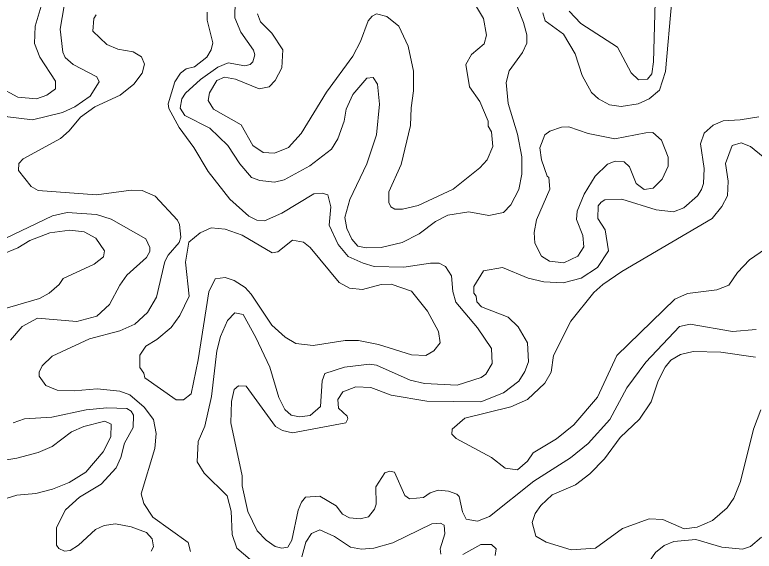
# Model space of a CAD drawing. Extents: x 763.2 to 816.8, y 7896.5 to 7952.7.
# Drawn here: x 779.389 to 782.278, y 7933.836 to 7935.931 of the extents above; entities that cross this region are included whole.
import ezdxf

# ---------------------------------------------------------------- set-up
doc = ezdxf.new("R2010")
doc.units = 0
doc.header["$LTSCALE"] = 0.064
doc.layers.add('2', color=7, linetype='Continuous', lineweight=13)

msp = doc.modelspace()

# ---------------------------------------------------------------- linework, layer by layer
at = {"layer": '2'}
for points in [[(782.2851, 7936.1457), (782.2684, 7936.1798), (782.2531, 7936.2877), (782.2223, 7936.3203), (782.1506, 7936.3225), (782.067, 7936.2894), (782.0324, 7936.2688), (781.9719, 7936.2114), (781.9187, 7936.1305), (781.899, 7936.0811), (781.8919, 7936.0289), (781.8838, 7935.7478)], [(781.2955, 7936.1068), (781.3757, 7935.9004), (781.3891, 7935.8522)], [(781.1631, 7936.0135), (781.2195, 7935.9167), (781.2314, 7935.8511), (781.2221, 7935.8174), (781.1729, 7935.7753), (781.1513, 7935.7372), (781.1654, 7935.6495), (781.2055, 7935.5927), (781.2377, 7935.5154), (781.2383, 7935.4955), (781.2511, 7935.4732), (781.2559, 7935.4165), (781.2347, 7935.3641), (781.2056, 7935.3331), (781.101, 7935.2499), (780.9653, 7935.1859), (780.9034, 7935.1719), (780.8733, 7935.1719), (780.8574, 7935.1813), (780.8502, 7935.1971), (780.8503, 7935.2399), (780.8986, 7935.3465), (780.9354, 7935.4981), (780.9373, 7935.5671), (780.9471, 7935.6334), (780.947, 7935.7105), (780.9253, 7935.809), (780.8896, 7935.8863), (780.8418, 7935.9242), (780.8014, 7935.9343), (780.7845, 7935.9257), (780.7692, 7935.9069), (780.7397, 7935.8268), (780.7091, 7935.7689), (780.6061, 7935.6281), (780.5073, 7935.4679), (780.4582, 7935.4131), (780.404, 7935.3906), (780.3591, 7935.3926), (780.3193, 7935.4204), (780.2727, 7935.5007), (780.1648, 7935.5619), (780.1438, 7935.5957), (780.1499, 7935.626), (780.1786, 7935.6749), (780.2081, 7935.6873), (780.2512, 7935.6796), (780.344, 7935.6418), (780.3822, 7935.6502), (780.4064, 7935.6746), (780.4325, 7935.7232), (780.4358, 7935.794), (780.3926, 7935.859), (780.3491, 7935.903), (780.3365, 7935.9348)], [(781.3168, 7935.5848), (781.3532, 7935.4652), (781.3695, 7935.3756), (781.3695, 7935.3087), (781.3579, 7935.249), (781.3266, 7935.1887), (781.2981, 7935.1587), (781.2407, 7935.1472), (781.1624, 7935.1617), (781.0809, 7935.1486), (781.0329, 7935.123), (780.9685, 7935.0747), (780.9018, 7935.0411), (780.8202, 7935.0222), (780.7621, 7935.0205), (780.7292, 7935.0273), (780.7053, 7935.0541), (780.6867, 7935.0968), (780.6778, 7935.1396), (780.6976, 7935.2101), (780.7648, 7935.3482), (780.8023, 7935.4618), (780.814, 7935.5816), (780.8055, 7935.6597), (780.7894, 7935.6854), (780.7637, 7935.6828), (780.7098, 7935.6202), (780.6829, 7935.5617), (780.676, 7935.5158), (780.6514, 7935.4468), (780.6265, 7935.4067), (780.5418, 7935.3414), (780.4413, 7935.2862), (780.4035, 7935.277), (780.3463, 7935.2837), (780.3141, 7935.2955), (780.2684, 7935.3486), (780.2207, 7935.4198), (780.151, 7935.4885), (780.0526, 7935.5376), (780.0354, 7935.5663), (780.0414, 7935.6031), (780.0553, 7935.6242), (780.114, 7935.6777), (780.1817, 7935.7263), (780.223, 7935.7435), (780.2877, 7935.7321), (780.3079, 7935.7366), (780.3191, 7935.747), (780.3273, 7935.7744), (780.3214, 7935.7932), (780.2726, 7935.8634), (780.2489, 7935.9197), (780.2504, 7935.9849)], [(781.9552, 7935.9875), (781.9315, 7935.7097), (781.9078, 7935.6363), (781.8667, 7935.6029), (781.8247, 7935.5838), (781.758, 7935.5727), (781.7128, 7935.5788), (781.6691, 7935.6024), (781.6422, 7935.6271), (781.606, 7935.6933), (781.5781, 7935.7781), (781.5324, 7935.8547), (781.4611, 7935.9069), (781.4516, 7935.9384)], [(779.5817, 7935.9661), (779.5667, 7935.8749), (779.577, 7935.7851), (779.5854, 7935.7648), (779.6172, 7935.7363), (779.7098, 7935.6888), (779.7187, 7935.6689), (779.6829, 7935.6135), (779.623, 7935.5714), (779.5748, 7935.5498), (779.4584, 7935.5202), (779.3623, 7935.5324), (779.3075, 7935.5575), (779.2042, 7935.6246), (779.1878, 7935.6236)], [(779.4924, 7935.9648), (779.4681, 7935.8865), (779.466, 7935.8193), (779.4863, 7935.7649), (779.5485, 7935.6722), (779.5485, 7935.6424), (779.514, 7935.6171), (779.4736, 7935.6025), (779.4006, 7935.6089), (779.3221, 7935.6514)], [(779.7069, 7935.9313), (779.6978, 7935.9163), (779.6937, 7935.8666), (779.7481, 7935.815), (779.7918, 7935.7962)], [(780.3087, 7933.8033), (780.2563, 7933.8474), (780.2383, 7933.9003), (780.2339, 7933.9919), (780.2191, 7934.0518), (780.1292, 7934.1407), (780.1008, 7934.1846), (780.1059, 7934.2635), (780.1307, 7934.3234), (780.158, 7934.4397), (780.1782, 7934.6185), (780.193, 7934.6743), (780.2205, 7934.7365), (780.2489, 7934.767), (780.2806, 7934.7597), (780.3304, 7934.671), (780.3851, 7934.5546), (780.4198, 7934.4364), (780.4436, 7934.389), (780.4681, 7934.3666), (780.5011, 7934.3599), (780.5425, 7934.3655), (780.5829, 7934.401), (780.5902, 7934.5014), (780.6, 7934.5297), (780.6773, 7934.554), (780.7752, 7934.5667), (780.8014, 7934.5621), (780.933, 7934.5043), (780.9892, 7934.4902), (781.1171, 7934.4848), (781.2103, 7934.5138), (781.2297, 7934.5276), (781.2543, 7934.5687), (781.2511, 7934.6269), (781.1968, 7934.7078), (781.1117, 7934.8084), (781.1003, 7934.8498), (781.0947, 7934.911), (781.0715, 7934.9482), (781.0472, 7934.961), (781.0129, 7934.9613), (780.9086, 7934.9449), (780.7934, 7934.9479), (780.7493, 7934.9605), (780.6916, 7934.9873), (780.6526, 7935.0342), (780.6173, 7935.1095), (780.6232, 7935.1814), (780.612, 7935.2282), (780.5898, 7935.2341), (780.5573, 7935.232), (780.4321, 7935.1566), (780.3644, 7935.1256), (780.3348, 7935.1289), (780.3028, 7935.1438), (780.229, 7935.2111), (780.1448, 7935.3185), (780.0879, 7935.4126), (780.031, 7935.4901), (779.9906, 7935.5644), (779.9877, 7935.5834), (780.0135, 7935.669), (780.0367, 7935.7025), (780.0582, 7935.7204), (780.0909, 7935.7273), (780.1389, 7935.7655), (780.1566, 7935.7946), (780.163, 7935.8221), (780.1401, 7935.9102), (780.14, 7935.9411)], [(781.7439, 7935.8043), (781.6, 7935.8975), (781.5551, 7935.9457)], [(781.3891, 7935.8522), (781.389, 7935.8198), (781.3722, 7935.784), (781.3202, 7935.7123), (781.3088, 7935.667), (781.3168, 7935.5848)], [(779.7918, 7935.7962), (779.8515, 7935.7859), (779.8844, 7935.7672), (779.8952, 7935.7379), (779.8865, 7935.7024), (779.8538, 7935.6595)], [(781.8838, 7935.7478), (781.8776, 7935.701), (781.8602, 7935.6793), (781.8262, 7935.6775), (781.797, 7935.7042), (781.7439, 7935.8043)], [(779.8538, 7935.6595), (779.8005, 7935.6174), (779.701, 7935.5714), (779.645, 7935.5306), (779.6016, 7935.4779), (779.5677, 7935.4474), (779.422, 7935.3687), (779.4042, 7935.3499), (779.404, 7935.3225), (779.4532, 7935.2606), (779.4806, 7935.2444), (779.7085, 7935.2275), (779.8437, 7935.2456), (779.8861, 7935.2449), (779.9371, 7935.2219), (780.024, 7935.1285), (780.0327, 7935.1121), (780.038, 7935.0617), (780.0317, 7935.0411), (779.9883, 7934.9921), (779.9745, 7934.9669), (779.9429, 7934.8283), (779.9075, 7934.7683), (779.8581, 7934.7219), (779.799, 7934.697), (779.6812, 7934.6646), (779.5349, 7934.5976), (779.496, 7934.5601), (779.4847, 7934.5356), (779.4845, 7934.5194), (779.5108, 7934.4833), (779.5545, 7934.4652), (779.6206, 7934.462), (779.711, 7934.4698), (779.7997, 7934.4612), (779.8378, 7934.4468), (779.8941, 7934.3987), (779.931, 7934.3502), (779.9414, 7934.2949), (779.9364, 7934.2365), (779.8826, 7934.0598), (779.8929, 7934.022), (779.9286, 7933.9682), (780.0667, 7933.8694), (780.0757, 7933.8339)], [(781.3553, 7934.7117), (781.3161, 7934.7494), (781.2128, 7934.7896), (781.194, 7934.8103), (781.1912, 7934.832), (781.1823, 7934.8438), (781.1823, 7934.8701), (781.22, 7934.9314), (781.2948, 7934.9432), (781.3943, 7934.9027), (781.4556, 7934.8873), (781.5315, 7934.8838), (781.6014, 7934.9017), (781.6657, 7934.9439), (781.7078, 7935.0095), (781.695, 7935.0914), (781.6672, 7935.1355), (781.6683, 7935.1842), (781.6791, 7935.1996), (781.6943, 7935.2078), (781.7599, 7935.211), (781.8948, 7935.1686), (781.9629, 7935.1618), (782.0031, 7935.1763), (782.0557, 7935.224), (782.0723, 7935.2483), (782.0795, 7935.2726), (782.0818, 7935.3307), (782.0679, 7935.4273), (782.0821, 7935.4685), (782.1168, 7935.4997), (782.1557, 7935.5168), (782.2223, 7935.5202), (782.2955, 7935.533)], [(782.3806, 7935.0574), (782.2597, 7934.9737), (782.212, 7934.9247), (782.1779, 7934.8745), (782.1314, 7934.8561), (782.0164, 7934.8427), (781.9678, 7934.8199), (781.741, 7934.5997), (781.6656, 7934.4376), (781.5726, 7934.3295), (781.5047, 7934.2748), (781.4135, 7934.2193), (781.3914, 7934.1878), (781.3526, 7934.1538), (781.3048, 7934.1605), (781.2511, 7934.202), (781.1129, 7934.2752), (781.0969, 7934.2933), (781.0974, 7934.3128), (781.1469, 7934.3548), (781.3273, 7934.3995), (781.3913, 7934.4282), (781.4594, 7934.4924), (781.4843, 7934.5347), (781.4939, 7934.6003), (781.5611, 7934.7339), (781.6517, 7934.8458), (781.6866, 7934.8774), (781.7607, 7934.9284), (782.1133, 7935.1349), (782.1509, 7935.1819), (782.1733, 7935.224), (782.1764, 7935.281), (782.165, 7935.3501), (782.1918, 7935.4201), (782.2267, 7935.4309), (782.2633, 7935.4164), (782.3122, 7935.376)], [(779.3513, 7935.0567), (779.5361, 7935.1455), (779.5939, 7935.1584), (779.7086, 7935.1512), (779.7649, 7935.1324), (779.9005, 7935.0558), (779.9165, 7935.0221), (779.9165, 7935.0064), (779.9029, 7934.9823), (779.827, 7934.9141), (779.7987, 7934.8754), (779.7593, 7934.7992), (779.7098, 7934.7531), (779.6307, 7934.7329), (779.4772, 7934.746), (779.4182, 7934.7127), (779.372, 7934.6604)], [(779.3306, 7934.9917), (779.4006, 7935.0206), (779.4483, 7935.0499), (779.5261, 7935.0794), (779.6037, 7935.0894), (779.6597, 7935.083), (779.706, 7935.058), (779.7388, 7935.0094), (779.7353, 7934.9857), (779.6991, 7934.9572), (779.5775, 7934.9008), (779.5626, 7934.8773), (779.5233, 7934.844), (779.4853, 7934.8231), (779.3381, 7934.7799)], [(780.5242, 7934.0461), (780.5087, 7934.0276), (780.4954, 7933.9965), (780.4707, 7933.8789), (780.4552, 7933.851), (780.4328, 7933.8473), (780.4066, 7933.854), (780.3707, 7933.8793), (780.3358, 7933.9145), (780.2987, 7933.9911), (780.2769, 7934.0905), (780.2766, 7934.1306), (780.2332, 7934.3376), (780.2356, 7934.4199), (780.2462, 7934.4673), (780.2627, 7934.4812), (780.2932, 7934.4809), (780.4071, 7934.3231), (780.4342, 7934.3067), (780.474, 7934.2974), (780.682, 7934.3369), (780.6904, 7934.3524), (780.688, 7934.3629), (780.6532, 7934.3944), (780.6515, 7934.4276), (780.6711, 7934.458), (780.7213, 7934.4778), (780.7805, 7934.4749), (780.8594, 7934.4455), (780.998, 7934.4223), (781.2096, 7934.4193), (781.2977, 7934.4539), (781.3579, 7934.4995), (781.3815, 7934.537), (781.3957, 7934.5758), (781.3924, 7934.65), (781.3553, 7934.7117)], [(782.2846, 7934.7019), (782.1926, 7934.6936), (782.0268, 7934.7228), (781.9863, 7934.7131), (781.8543, 7934.5734), (781.78, 7934.4741), (781.7133, 7934.3505), (781.6284, 7934.2557), (781.5601, 7934.2004), (781.4161, 7934.1087), (781.2435, 7933.9707), (781.196, 7933.9524), (781.1523, 7933.9611), (781.1381, 7933.9894), (781.1246, 7934.049), (781.1157, 7934.0589), (781.0839, 7934.0704), (781.0427, 7934.0734), (781.012, 7934.064), (780.9859, 7934.0449), (780.9307, 7934.0403), (780.9124, 7934.0533), (780.8725, 7934.1446), (780.854, 7934.1478), (780.8346, 7934.1413), (780.7993, 7934.0874), (780.8006, 7934.0191), (780.7941, 7933.9999), (780.7704, 7933.9702), (780.7384, 7933.9621)], [(782.3032, 7934.3883), (782.2751, 7934.3121), (782.2237, 7934.1077), (782.1976, 7934.0427), (782.1719, 7934.0046), (782.1144, 7933.9549), (782.0544, 7933.9297), (782.0035, 7933.923), (781.921, 7933.9588), (781.8675, 7933.9621), (781.7634, 7933.9238), (781.658, 7933.8473), (781.5628, 7933.8406), (781.4642, 7933.8703), (781.4248, 7933.8941), (781.4107, 7933.9473), (781.4221, 7933.9834), (781.4434, 7934.0146), (781.4879, 7934.0556), (781.5798, 7934.0953), (781.6352, 7934.1375), (781.6922, 7934.196), (781.7545, 7934.2797), (781.8292, 7934.3513), (781.8749, 7934.4194), (781.903, 7934.5015), (781.9295, 7934.5547), (781.9521, 7934.5823), (781.9891, 7934.6046), (782.0393, 7934.616), (782.1478, 7934.6128), (782.2826, 7934.5932)], [(779.3825, 7934.3367), (779.4265, 7934.3531), (779.534, 7934.3596), (779.6676, 7934.3878), (779.7491, 7934.3958), (779.8267, 7934.3926), (779.8437, 7934.383), (779.8525, 7934.3665), (779.8509, 7934.3187), (779.8174, 7934.2578), (779.8034, 7934.2011), (779.7854, 7934.1614), (779.7259, 7934.0979), (779.6412, 7934.0462), (779.5864, 7933.9966), (779.5514, 7933.9284), (779.5523, 7933.8591), (779.5614, 7933.8459), (779.5833, 7933.8362), (779.6058, 7933.8383), (779.6372, 7933.8586), (779.7041, 7933.9207), (779.7386, 7933.9355), (779.7827, 7933.9424), (779.8437, 7933.931), (779.9029, 7933.9081), (779.926, 7933.8833), (779.9312, 7933.8522), (779.9211, 7933.8355)], [(779.4796, 7934.2212), (779.5347, 7934.2445), (779.6105, 7934.3018), (779.659, 7934.3231), (779.7411, 7934.3433), (779.7648, 7934.3317)], [(779.7648, 7934.3317), (779.7636, 7934.2819), (779.7342, 7934.2235), (779.667, 7934.1448), (779.6017, 7934.1039), (779.5367, 7934.0777), (779.471, 7934.0609), (779.3973, 7934.0541), (779.3199, 7934.0316)], [(779.317, 7934.1854), (779.3973, 7934.1988), (779.4796, 7934.2212)], [(780.7384, 7933.9621), (780.6968, 7933.966), (780.6696, 7933.9806), (780.6446, 7934.0131), (780.5808, 7934.0504), (780.5242, 7934.0461)], [(781.0539, 7933.8234), (781.0508, 7933.8447), (781.0691, 7933.9029), (781.0668, 7933.9371), (781.0524, 7933.9456), (781.0185, 7933.9424), (780.866, 7933.8683), (780.7916, 7933.8474), (780.7431, 7933.844), (780.6999, 7933.8514), (780.6381, 7933.8929), (780.581, 7933.9191), (780.548, 7933.9044), (780.5256, 7933.8714), (780.5105, 7933.8139)], [(781.332, 7933.738), (781.4932, 7933.7858), (781.5871, 7933.791), (781.764, 7933.7534), (781.8105, 7933.7531), (781.8569, 7933.7792), (781.8914, 7933.8299), (781.9252, 7933.8576), (781.9631, 7933.8729), (782.0489, 7933.8815), (782.1511, 7933.8507), (782.2313, 7933.8439), (782.2629, 7933.8534), (782.3062, 7933.8898)], [(781.2653, 7933.8186), (781.269, 7933.8449), (781.2508, 7933.8616), (781.2096, 7933.862), (781.1388, 7933.8222)]]:
    msp.add_lwpolyline(points, dxfattribs=at)
for points in [[(781.4747, 7935.2951), (781.4682, 7935.3005), (781.4466, 7935.3646), (781.4405, 7935.4111), (781.4591, 7935.4616), (781.4791, 7935.4769), (781.5246, 7935.4921), (781.5535, 7935.4936), (781.6292, 7935.4675), (781.7328, 7935.4462), (781.8545, 7935.4705), (781.8817, 7935.4706), (781.916, 7935.4415), (781.9411, 7935.3745), (781.9411, 7935.3393), (781.9184, 7935.2891), (781.8825, 7935.2539), (781.8483, 7935.248), (781.8166, 7935.2722), (781.79, 7935.3375), (781.7693, 7935.3567), (781.735, 7935.3589), (781.7044, 7935.347), (781.6561, 7935.3001), (781.6132, 7935.2298), (781.5865, 7935.1634), (781.5832, 7935.1318), (781.6083, 7935.0689), (781.6124, 7935.0251), (781.5886, 7934.9887), (781.534, 7934.9616), (781.478, 7934.9681), (781.447, 7934.9882), (781.4205, 7935.0385), (781.4184, 7935.0807), (781.4269, 7935.1298), (781.4793, 7935.2492)], [(780.3124, 7934.8399), (780.2886, 7934.8651), (780.2462, 7934.8925), (780.211, 7934.9054), (780.1721, 7934.899), (780.147, 7934.8494), (780.1053, 7934.5834), (780.0779, 7934.4501), (780.048, 7934.4273), (780.0192, 7934.4271), (779.8972, 7934.513), (779.8932, 7934.5311), (779.8771, 7934.5533), (779.8773, 7934.6018), (779.9009, 7934.6364), (779.9436, 7934.6628), (780.0002, 7934.7096), (780.0333, 7934.7559), (780.0695, 7934.8313), (780.0563, 7934.9647), (780.0692, 7935.0422), (780.1133, 7935.0792), (780.1567, 7935.0992), (780.2102, 7935.0942), (780.2768, 7935.0702), (780.3945, 7935.0008), (780.4168, 7935.0045), (780.4734, 7935.05), (780.5164, 7935.0432), (780.5428, 7935.0219), (780.656, 7934.8846), (780.6963, 7934.8625), (780.7467, 7934.8576), (780.8205, 7934.8773), (780.8588, 7934.8792), (780.9386, 7934.8508), (781.0009, 7934.773), (781.0437, 7934.6941), (781.0504, 7934.6492), (781.0264, 7934.6186), (780.9953, 7934.6003), (780.9381, 7934.6023), (780.81, 7934.6426), (780.7318, 7934.6589), (780.68, 7934.6589), (780.5543, 7934.6392), (780.4868, 7934.6471), (780.4457, 7934.6713), (780.3928, 7934.7187)]]:
    msp.add_lwpolyline(points, close=True, dxfattribs=at)

doc.saveas('drawing.dxf')
